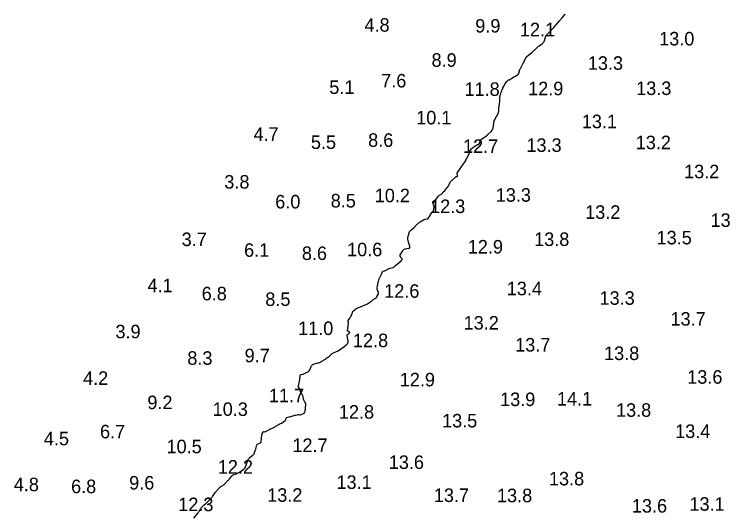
# Model space of a CAD drawing. Extents: x 815352 to 820877, y 582403 to 597439.
# Drawn here: x 819477.7 to 819740.1, y 588448.3 to 588634.3 of the extents above; entities that cross this region are included whole.
import ezdxf

# ---------------------------------------------------------------- set-up
doc = ezdxf.new("R2010")
doc.units = 0
doc.layers.add('V-CONT-EL12', color=7, linetype='Continuous')
doc.layers.add('V-TOPO-SOUN', color=7, linetype='Continuous')

msp = doc.modelspace()

# ---------------------------------------------------------------- linework, layer by layer
at = {"layer": 'V-CONT-EL12'}
msp.add_lwpolyline([(819544.09, 588447.88), (819545.73, 588449.84), (819545.86, 588450), (819545.99, 588450.17), (819546.1, 588450.35), (819546.21, 588450.53), (819546.69, 588451.35), (819546.77, 588451.48), (819546.86, 588451.61), (819546.95, 588451.73), (819547.05, 588451.84), (819547.45, 588452.31), (819547.56, 588452.42), (819547.66, 588452.53), (819547.77, 588452.63), (819547.89, 588452.73), (819548.39, 588453.17), (819548.51, 588453.27), (819548.63, 588453.37), (819548.74, 588453.48), (819548.86, 588453.59), (819549.31, 588454.03), (819549.42, 588454.14), (819549.53, 588454.25), (819549.65, 588454.36), (819549.76, 588454.46), (819550.47, 588455.14), (819550.62, 588455.29), (819550.76, 588455.45), (819550.9, 588455.62), (819551.03, 588455.79), (819552.16, 588457.41), (819552.3, 588457.61), (819552.45, 588457.8), (819552.61, 588457.99), (819552.77, 588458.18), (819553.5, 588458.97), (819553.64, 588459.11), (819553.79, 588459.25), (819553.95, 588459.37), (819554.11, 588459.49), (819554.8, 588459.93), (819554.97, 588460.04), (819555.13, 588460.16), (819555.29, 588460.29), (819555.43, 588460.43), (819556.49, 588461.5), (819556.7, 588461.72), (819556.91, 588461.94), (819557.11, 588462.16), (819557.31, 588462.39), (819558.15, 588463.41), (819558.32, 588463.58), (819558.51, 588463.73), (819558.71, 588463.85), (819558.93, 588463.95), (819559.86, 588464.27), (819560.09, 588464.36), (819560.32, 588464.46), (819560.53, 588464.57), (819560.74, 588464.7), (819562.42, 588465.8), (819562.74, 588466.05), (819563.01, 588466.34), (819563.22, 588466.68), (819563.37, 588467.06), (819564.08, 588469.27), (819564.17, 588469.51), (819564.3, 588469.74), (819564.46, 588469.94), (819564.66, 588470.11), (819565.73, 588470.97), (819565.82, 588471.04), (819565.91, 588471.12), (819565.99, 588471.21), (819566.07, 588471.3), (819566.38, 588471.66), (819566.45, 588471.75), (819566.51, 588471.85), (819566.56, 588471.96), (819566.6, 588472.07), (819566.95, 588473.17), (819567.02, 588473.38), (819567.08, 588473.58), (819567.14, 588473.79), (819567.2, 588474), (819567.46, 588474.9), (819567.53, 588475.05), (819567.62, 588475.18), (819567.74, 588475.28), (819567.9, 588475.36), (819568.57, 588475.59), (819568.72, 588475.67), (819568.84, 588475.77), (819568.91, 588475.9), (819568.95, 588476.06), (819569.27, 588478.55), (819569.29, 588478.69), (819569.33, 588478.83), (819569.37, 588478.96), (819569.43, 588479.09), (819569.71, 588479.68), (819569.76, 588479.75), (819569.83, 588479.81), (819569.91, 588479.84), (819570, 588479.84), (819570.4, 588479.81), (819570.5, 588479.81), (819570.6, 588479.83), (819570.69, 588479.85), (819570.78, 588479.9), (819572.44, 588480.86), (819572.55, 588480.92), (819572.65, 588480.97), (819572.76, 588481.02), (819572.88, 588481.05), (819573.42, 588481.21), (819573.5, 588481.23), (819573.56, 588481.26), (819573.63, 588481.3), (819573.69, 588481.34), (819573.93, 588481.53), (819573.99, 588481.57), (819574.05, 588481.61), (819574.11, 588481.65), (819574.18, 588481.69), (819575.74, 588482.61), (819575.84, 588482.66), (819575.94, 588482.71), (819576.04, 588482.76), (819576.14, 588482.81), (819576.56, 588482.98), (819576.67, 588483.03), (819576.77, 588483.09), (819576.86, 588483.15), (819576.95, 588483.21), (819577.87, 588483.93), (819577.96, 588484.01), (819578.03, 588484.1), (819578.08, 588484.2), (819578.12, 588484.31), (819578.25, 588484.77), (819578.29, 588484.88), (819578.36, 588484.97), (819578.44, 588485.03), (819578.55, 588485.07), (819581.16, 588485.85), (819581.3, 588485.88), (819581.44, 588485.92), (819581.58, 588485.95), (819581.72, 588485.98), (819582.32, 588486.09), (819582.44, 588486.11), (819582.57, 588486.12), (819582.69, 588486.13), (819582.82, 588486.12), (819583.32, 588486.1), (819583.45, 588486.1), (819583.57, 588486.12), (819583.69, 588486.15), (819583.8, 588486.19), (819584.87, 588486.66), (819584.96, 588486.71), (819585.03, 588486.78), (819585.09, 588486.86), (819585.12, 588486.96), (819585.23, 588487.42), (819585.26, 588487.5), (819585.28, 588487.59), (819585.3, 588487.68), (819585.32, 588487.76), (819585.4, 588488.11), (819585.42, 588488.19), (819585.43, 588488.28), (819585.44, 588488.37), (819585.45, 588488.46), (819585.51, 588489.89), (819585.51, 588489.93), (819585.51, 588489.97), (819585.5, 588490.02), (819585.49, 588490.06), (819585.44, 588490.23), (819585.43, 588490.27), (819585.42, 588490.31), (819585.4, 588490.35), (819585.38, 588490.39), (819584.92, 588491.27), (819584.84, 588491.43), (819584.78, 588491.6), (819584.72, 588491.77), (819584.68, 588491.94), (819584.49, 588492.76), (819584.44, 588492.96), (819584.38, 588493.14), (819584.3, 588493.32), (819584.21, 588493.5), (819583.63, 588494.52), (819583.59, 588494.6), (819583.55, 588494.68), (819583.52, 588494.76), (819583.5, 588494.84), (819583.43, 588495.18), (819583.41, 588495.27), (819583.38, 588495.35), (819583.34, 588495.42), (819583.3, 588495.5), (819582.89, 588496.12), (819582.82, 588496.25), (819582.78, 588496.39), (819582.77, 588496.53), (819582.79, 588496.68), (819583.09, 588497.95), (819583.14, 588498.22), (819583.19, 588498.48), (819583.23, 588498.75), (819583.26, 588499.02), (819583.42, 588500.61), (819583.46, 588500.76), (819583.53, 588500.87), (819583.64, 588500.95), (819583.79, 588501), (819584.45, 588501.11), (819584.61, 588501.14), (819584.77, 588501.19), (819584.93, 588501.25), (819585.08, 588501.32), (819586.25, 588501.95), (819586.48, 588502.09), (819586.67, 588502.27), (819586.83, 588502.48), (819586.96, 588502.72), (819587.48, 588503.97), (819587.62, 588504.23), (819587.81, 588504.45), (819588.05, 588504.62), (819588.33, 588504.73), (819589.98, 588505.23), (819590.3, 588505.34), (819590.6, 588505.46), (819590.9, 588505.59), (819591.2, 588505.75), (819592.85, 588506.67), (819592.89, 588506.69), (819592.93, 588506.73), (819592.96, 588506.76), (819592.98, 588506.81), (819593.08, 588506.99), (819593.11, 588507.03), (819593.14, 588507.07), (819593.18, 588507.1), (819593.22, 588507.12), (819593.6, 588507.26), (819593.67, 588507.3), (819593.74, 588507.34), (819593.81, 588507.38), (819593.87, 588507.44), (819594.76, 588508.3), (819594.93, 588508.45), (819595.11, 588508.59), (819595.31, 588508.71), (819595.52, 588508.82), (819597.17, 588509.56), (819597.23, 588509.59), (819597.28, 588509.62), (819597.34, 588509.65), (819597.39, 588509.68), (819597.61, 588509.8), (819597.66, 588509.84), (819597.71, 588509.87), (819597.77, 588509.9), (819597.82, 588509.94), (819600.15, 588511.68), (819600.24, 588511.75), (819600.33, 588511.82), (819600.42, 588511.9), (819600.51, 588511.97), (819600.88, 588512.31), (819600.94, 588512.38), (819601, 588512.45), (819601.03, 588512.53), (819601.06, 588512.61), (819601.15, 588512.96), (819601.17, 588513.05), (819601.17, 588513.14), (819601.17, 588513.23), (819601.16, 588513.32), (819600.76, 588515.44), (819600.76, 588515.51), (819600.77, 588515.57), (819600.8, 588515.62), (819600.85, 588515.67), (819601.07, 588515.84), (819601.13, 588515.88), (819601.18, 588515.93), (819601.24, 588515.97), (819601.29, 588516.02), (819601.73, 588516.39), (819601.8, 588516.46), (819601.81, 588516.53), (819601.78, 588516.59), (819601.7, 588516.65), (819601.11, 588516.95), (819601.09, 588516.96), (819601.07, 588516.97), (819601.05, 588516.98), (819601.03, 588516.99), (819600.95, 588517.04), (819600.93, 588517.05), (819600.92, 588517.07), (819600.92, 588517.09), (819600.92, 588517.11), (819601.36, 588519.91), (819601.37, 588520), (819601.36, 588520.08), (819601.35, 588520.17), (819601.32, 588520.25), (819601.19, 588520.59), (819601.16, 588520.67), (819601.16, 588520.75), (819601.18, 588520.83), (819601.22, 588520.91), (819601.85, 588521.82), (819601.96, 588522.01), (819602.07, 588522.19), (819602.16, 588522.39), (819602.24, 588522.58), (819602.75, 588523.96), (819602.81, 588524.11), (819602.89, 588524.25), (819602.99, 588524.37), (819603.1, 588524.48), (819603.71, 588525.02), (819603.77, 588525.07), (819603.83, 588525.12), (819603.89, 588525.17), (819603.96, 588525.21), (819604.22, 588525.38), (819604.29, 588525.42), (819604.36, 588525.46), (819604.43, 588525.49), (819604.5, 588525.52), (819608.08, 588526.93), (819608.13, 588526.96), (819608.19, 588526.99), (819608.24, 588527.02), (819608.29, 588527.05), (819608.48, 588527.2), (819608.53, 588527.24), (819608.57, 588527.28), (819608.62, 588527.31), (819608.67, 588527.35), (819609.75, 588528.15), (819609.9, 588528.26), (819610.05, 588528.37), (819610.2, 588528.47), (819610.35, 588528.58), (819611.13, 588529.1), (819611.2, 588529.15), (819611.27, 588529.19), (819611.33, 588529.24), (819611.4, 588529.28), (819611.7, 588529.48), (819611.75, 588529.51), (819611.78, 588529.55), (819611.8, 588529.6), (819611.81, 588529.65), (819611.85, 588529.87), (819611.86, 588529.93), (819611.87, 588529.98), (819611.9, 588530.03), (819611.92, 588530.08), (819612.34, 588530.74), (819612.4, 588530.87), (819612.43, 588531), (819612.43, 588531.14), (819612.39, 588531.28), (819611.94, 588532.48), (819611.9, 588532.61), (819611.88, 588532.75), (819611.88, 588532.88), (819611.9, 588533.02), (819612.01, 588533.57), (819612.03, 588533.71), (819612.06, 588533.85), (819612.09, 588533.99), (819612.11, 588534.13), (819612.3, 588535.23), (819612.34, 588535.45), (819612.41, 588535.67), (819612.48, 588535.89), (819612.57, 588536.11), (819613.6, 588538.33), (819613.63, 588538.41), (819613.67, 588538.5), (819613.71, 588538.58), (819613.75, 588538.67), (819613.9, 588539.01), (819613.94, 588539.08), (819614, 588539.14), (819614.07, 588539.19), (819614.15, 588539.22), (819614.57, 588539.31), (819614.67, 588539.34), (819614.76, 588539.37), (819614.85, 588539.41), (819614.95, 588539.46), (819615.88, 588539.99), (819616.07, 588540.08), (819616.26, 588540.17), (819616.46, 588540.23), (819616.67, 588540.29), (819617.73, 588540.52), (819617.82, 588540.55), (819617.91, 588540.59), (819617.99, 588540.64), (819618.06, 588540.7), (819618.35, 588540.97), (819618.42, 588541.04), (819618.49, 588541.11), (819618.56, 588541.17), (819618.64, 588541.24), (819620.77, 588543.06), (819620.83, 588543.11), (819620.88, 588543.16), (819620.93, 588543.21), (819620.98, 588543.27), (819621.16, 588543.51), (819621.2, 588543.56), (819621.21, 588543.62), (819621.19, 588543.68), (819621.15, 588543.73), (819620.82, 588544.08), (819620.77, 588544.14), (819620.72, 588544.2), (819620.67, 588544.27), (819620.63, 588544.33), (819620.41, 588544.68), (819620.4, 588544.71), (819620.39, 588544.74), (819620.38, 588544.77), (819620.39, 588544.8), (819620.41, 588544.95), (819620.42, 588544.97), (819620.42, 588545), (819620.42, 588545.02), (819620.41, 588545.05), (819620.38, 588545.15), (819620.38, 588545.17), (819620.38, 588545.2), (819620.38, 588545.22), (819620.4, 588545.24), (819621.35, 588546.76), (819621.53, 588547), (819621.75, 588547.19), (819622, 588547.32), (819622.28, 588547.41), (819623.55, 588547.66), (819623.81, 588547.76), (819623.97, 588547.91), (819624.03, 588548.12), (819623.98, 588548.4), (819623.5, 588549.97), (819623.46, 588550.1), (819623.42, 588550.24), (819623.4, 588550.37), (819623.37, 588550.51), (819623.29, 588551.07), (819623.27, 588551.2), (819623.27, 588551.34), (819623.28, 588551.48), (819623.3, 588551.62), (819623.69, 588553.38), (819623.77, 588553.65), (819623.9, 588553.89), (819624.06, 588554.1), (819624.26, 588554.29), (819625.48, 588555.27), (819625.54, 588555.31), (819625.59, 588555.36), (819625.65, 588555.42), (819625.7, 588555.47), (819625.9, 588555.7), (819625.95, 588555.75), (819626.01, 588555.81), (819626.06, 588555.86), (819626.11, 588555.92), (819627.54, 588557.3), (819627.6, 588557.36), (819627.67, 588557.4), (819627.74, 588557.45), (819627.81, 588557.48), (819628.12, 588557.62), (819628.2, 588557.65), (819628.27, 588557.69), (819628.34, 588557.73), (819628.41, 588557.78), (819628.99, 588558.16), (819629.11, 588558.24), (819629.23, 588558.29), (819629.37, 588558.34), (819629.51, 588558.37), (819630.45, 588558.52), (819630.55, 588558.54), (819630.64, 588558.59), (819630.71, 588558.65), (819630.77, 588558.73), (819630.98, 588559.1), (819631.04, 588559.19), (819631.09, 588559.28), (819631.15, 588559.37), (819631.21, 588559.45), (819632.14, 588560.87), (819632.18, 588560.94), (819632.24, 588561.01), (819632.29, 588561.07), (819632.35, 588561.12), (819632.61, 588561.34), (819632.66, 588561.4), (819632.71, 588561.46), (819632.74, 588561.54), (819632.76, 588561.62), (819632.94, 588562.85), (819632.95, 588563), (819632.94, 588563.14), (819632.91, 588563.29), (819632.87, 588563.43), (819632.64, 588563.99), (819632.61, 588564.13), (819632.61, 588564.26), (819632.64, 588564.39), (819632.71, 588564.51), (819634.46, 588566.86), (819634.57, 588567), (819634.7, 588567.13), (819634.83, 588567.24), (819634.99, 588567.34), (819635.78, 588567.8), (819635.85, 588567.85), (819635.91, 588567.91), (819635.96, 588567.97), (819636.01, 588568.04), (819636.18, 588568.33), (819636.22, 588568.4), (819636.28, 588568.46), (819636.34, 588568.51), (819636.41, 588568.56), (819636.72, 588568.74), (819636.8, 588568.79), (819636.87, 588568.84), (819636.93, 588568.91), (819636.98, 588568.98), (819638.11, 588570.57), (819638.24, 588570.76), (819638.37, 588570.96), (819638.48, 588571.16), (819638.59, 588571.37), (819639.02, 588572.2), (819639.13, 588572.4), (819639.27, 588572.59), (819639.42, 588572.75), (819639.59, 588572.91), (819641.17, 588574.19), (819641.21, 588574.21), (819641.25, 588574.23), (819641.29, 588574.23), (819641.33, 588574.23), (819641.5, 588574.2), (819641.54, 588574.2), (819641.57, 588574.21), (819641.59, 588574.23), (819641.6, 588574.27), (819641.64, 588574.48), (819641.65, 588574.53), (819641.65, 588574.58), (819641.65, 588574.63), (819641.64, 588574.68), (819641.51, 588575.28), (819641.5, 588575.39), (819641.51, 588575.5), (819641.54, 588575.6), (819641.6, 588575.7), (819644.11, 588579.27), (819644.2, 588579.4), (819644.29, 588579.54), (819644.37, 588579.67), (819644.45, 588579.82), (819644.77, 588580.38), (819644.85, 588580.53), (819644.93, 588580.67), (819645, 588580.81), (819645.08, 588580.96), (819645.77, 588582.3), (819645.83, 588582.42), (819645.88, 588582.55), (819645.92, 588582.68), (819645.95, 588582.82), (819646.05, 588583.36), (819646.08, 588583.5), (819646.13, 588583.62), (819646.2, 588583.74), (819646.29, 588583.84), (819646.8, 588584.42), (819646.92, 588584.55), (819647.04, 588584.66), (819647.18, 588584.78), (819647.32, 588584.88), (819648.75, 588585.88), (819648.82, 588585.93), (819648.89, 588585.96), (819648.97, 588585.99), (819649.06, 588586.01), (819649.4, 588586.07), (819649.48, 588586.1), (819649.54, 588586.14), (819649.6, 588586.19), (819649.64, 588586.26), (819649.82, 588586.64), (819649.86, 588586.73), (819649.9, 588586.82), (819649.93, 588586.92), (819649.96, 588587.01), (819650.14, 588587.61), (819650.19, 588587.73), (819650.25, 588587.84), (819650.34, 588587.94), (819650.44, 588588.02), (819651.35, 588588.62), (819651.4, 588588.65), (819651.46, 588588.69), (819651.52, 588588.72), (819651.57, 588588.75), (819651.81, 588588.86), (819651.87, 588588.89), (819651.93, 588588.93), (819651.98, 588588.97), (819652.03, 588589.01), (819652.48, 588589.4), (819652.57, 588589.48), (819652.66, 588589.56), (819652.74, 588589.65), (819652.83, 588589.73), (819654.15, 588591.04), (819654.38, 588591.3), (819654.55, 588591.58), (819654.68, 588591.89), (819654.76, 588592.22), (819655.02, 588593.99), (819655.1, 588594.39), (819655.22, 588594.79), (819655.36, 588595.17), (819655.54, 588595.54), (819656.73, 588597.76), (819656.75, 588597.82), (819656.78, 588597.88), (819656.8, 588597.94), (819656.82, 588598), (819656.89, 588598.24), (819656.9, 588598.3), (819656.91, 588598.37), (819656.92, 588598.43), (819656.92, 588598.49), (819656.92, 588598.82), (819656.92, 588598.89), (819656.92, 588598.97), (819656.93, 588599.05), (819656.94, 588599.12), (819657.15, 588601.19), (819657.18, 588601.47), (819657.21, 588601.76), (819657.23, 588602.05), (819657.25, 588602.33), (819657.32, 588603.63), (819657.34, 588603.85), (819657.37, 588604.05), (819657.42, 588604.26), (819657.48, 588604.46), (819657.81, 588605.41), (819657.86, 588605.54), (819657.9, 588605.67), (819657.95, 588605.8), (819658, 588605.93), (819658.19, 588606.44), (819658.24, 588606.57), (819658.3, 588606.7), (819658.35, 588606.82), (819658.42, 588606.95), (819658.94, 588607.97), (819659.01, 588608.12), (819659.09, 588608.26), (819659.17, 588608.4), (819659.25, 588608.53), (819659.64, 588609.16), (819659.7, 588609.25), (819659.77, 588609.34), (819659.85, 588609.42), (819659.93, 588609.5), (819660.28, 588609.78), (819660.37, 588609.85), (819660.47, 588609.91), (819660.56, 588609.97), (819660.66, 588610.03), (819662.38, 588610.95), (819662.56, 588611.05), (819662.74, 588611.15), (819662.91, 588611.26), (819663.08, 588611.36), (819663.93, 588611.9), (819664.01, 588611.96), (819664.08, 588612.03), (819664.14, 588612.11), (819664.19, 588612.2), (819664.38, 588612.6), (819664.41, 588612.68), (819664.44, 588612.77), (819664.46, 588612.86), (819664.48, 588612.95), (819664.53, 588613.31), (819664.55, 588613.4), (819664.57, 588613.49), (819664.61, 588613.58), (819664.64, 588613.66), (819665.43, 588615.2), (819665.55, 588615.44), (819665.68, 588615.69), (819665.8, 588615.93), (819665.93, 588616.18), (819666.59, 588617.44), (819666.64, 588617.54), (819666.69, 588617.64), (819666.74, 588617.74), (819666.79, 588617.85), (819666.99, 588618.25), (819667.04, 588618.35), (819667.11, 588618.44), (819667.18, 588618.52), (819667.26, 588618.6), (819669.2, 588620.21), (819669.42, 588620.4), (819669.64, 588620.6), (819669.86, 588620.8), (819670.07, 588621), (819670.92, 588621.83), (819671.14, 588622.03), (819671.36, 588622.22), (819671.59, 588622.41), (819671.82, 588622.59), (819673.03, 588623.46), (819673.27, 588623.67), (819673.46, 588623.9), (819673.62, 588624.16), (819673.73, 588624.46), (819674.13, 588625.84), (819674.22, 588626.07), (819674.33, 588626.28), (819674.47, 588626.48), (819674.63, 588626.66), (819675.39, 588627.38), (819675.55, 588627.54), (819675.71, 588627.7), (819675.87, 588627.86), (819676.02, 588628.02), (819676.63, 588628.68), (819676.79, 588628.85), (819676.94, 588629.02), (819677.09, 588629.18), (819677.23, 588629.35), (819679.46, 588631.91), (819679.67, 588632.16), (819679.88, 588632.4), (819680.08, 588632.65), (819680.28, 588632.9), (819681.29, 588634.15), (819681.4, 588634.27)], dxfattribs=at)

# ---------------------------------------------------------------- texts
at = {"layer": 'V-TOPO-SOUN'}
for s, p in [('4.8', (819607.22, 588627.78)), ('9.9', (819648.19, 588627.45)), ('12.1 ', (819664.69, 588626.07)), ('13.0 ', (819716.19, 588622.69)), ('8.9', (819632.02, 588614.79)), ('13.3 ', (819689.81, 588613.67)), ('7.6', (819613.39, 588607.14)), ('5.1', (819594.2, 588604.75)), ('11.8 ', (819644.21, 588604.03)), ('12.9 ', (819667.73, 588604.25)), ('13.3 ', (819707.69, 588604.35)), ('10.1 ', (819626.34, 588593.49)), ('13.1 ', (819687.59, 588592.08)), ('4.7', (819566.17, 588587.39)), ('5.5', (819587.4, 588584.41)), ('8.6', (819608.57, 588585.19)), ('12.7 ', (819643.65, 588582.93)), ('13.3 ', (819667.11, 588583.32)), ('13.2 ', (819707.53, 588584.31)), ('13.2 ', (819725.41, 588573.55)), ('3.8', (819555.38, 588569.74)), ('10.2 ', (819611.01, 588564.69)), ('13.3 ', (819655.76, 588564.88)), ('6.0', (819574.21, 588562.39)), ('8.5', (819594.72, 588562.75)), ('12.3 ', (819631.48, 588560.69)), ('13.2 ', (819688.83, 588558.55)), ('13.3 ', (819735.19, 588555.57)), ('13.5 ', (819715.24, 588549.1)), ('3.7', (819539.6, 588548.48)), ('13.8 ', (819669.96, 588548.51)), ('6.1', (819562.7, 588544.51)), ('10.6 ', (819600.78, 588544.71)), ('12.9 ', (819645.42, 588545.72)), ('8.6', (819584.06, 588543.33)), ('4.1', (819526.97, 588531.42)), ('6.8', (819547.01, 588528.4)), ('12.6 ', (819614.5, 588529.35)), ('13.4 ', (819659.83, 588530.27)), ('8.5', (819570.54, 588526.33)), ('13.3 ', (819694.14, 588526.76)), ('13.2 ', (819643.88, 588517.58)), ('13.7 ', (819720.39, 588519.05)), ('11.0 ', (819582.66, 588515.57)), ('3.9', (819515.12, 588514.36)), ('12.8 ', (819602.94, 588511.08)), ('13.7 ', (819662.94, 588509.47)), ('8.3', (819541.7, 588504.55)), ('9.7', (819562.89, 588505.5)), ('13.8 ', (819695.82, 588506.32)), ('4.2', (819503.15, 588497.14)), ('12.9 ', (819620.26, 588496.58)), ('13.6 ', (819726.57, 588497.56)), ('11.7 ', (819571.87, 588490.71)), ('13.9 ', (819657.37, 588489.29)), ('14.1 ', (819678.4, 588489.49)), ('9.2', (819526.93, 588488.15)), ('10.3 ', (819551.07, 588485.65)), ('12.8 ', (819597.75, 588484.64)), ('13.8 ', (819700.25, 588485.32)), ('13.5 ', (819635.91, 588481.39)), ('6.7', (819509.41, 588477.35)), ('13.4 ', (819722.1, 588477.48)), ('4.5', (819488.65, 588474.79)), ('10.5 ', (819534.01, 588471.84)), ('12.7 ', (819580.56, 588472.3)), ('13.6 ', (819616.2, 588466.03)), ('12.2 ', (819552.97, 588464.29)), ('13.8 ', (819675.44, 588459.96)), ('4.8', (819477.52, 588457.8)), ('6.8', (819498.72, 588457.08)), ('9.6', (819520.19, 588458.42)), ('13.1 ', (819596.87, 588458.65)), ('13.2 ', (819571.24, 588453.89)), ('13.7 ', (819632.86, 588453.8)), ('13.8 ', (819656.22, 588453.73)), ('12.3 ', (819538.34, 588450.42)), ('13.6 ', (819706.1, 588449.89)), ('13.1 ', (819727.39, 588450.58))]:
    msp.add_text(s, height=5, dxfattribs=at).set_placement(p)

doc.saveas('drawing.dxf')
